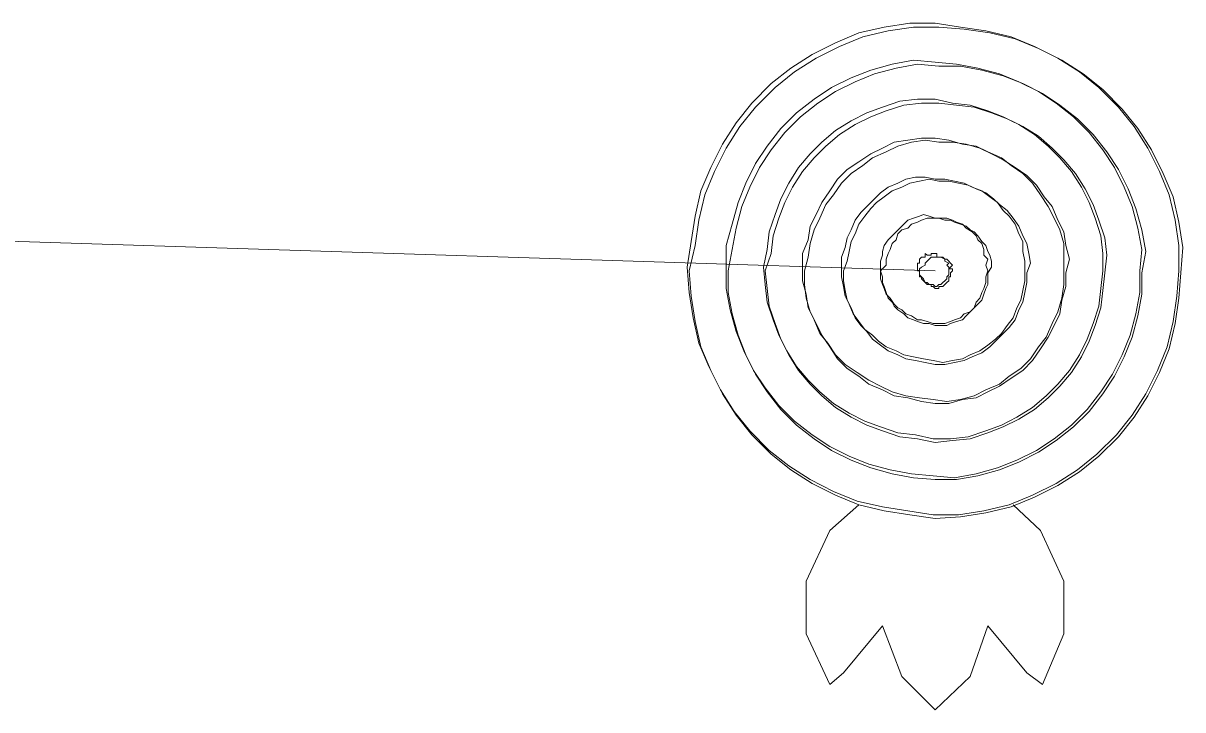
# Model space of a CAD drawing. Extents: x -783064 to -782702, y -1007904 to -1007145.
# Drawn here: x -782936.346 to -782935.752, y -1007760.435 to -1007760.083 of the extents above; entities that cross this region are included whole.
import ezdxf

# ---------------------------------------------------------------- set-up
doc = ezdxf.new("R2010")
doc.units = 0
doc.header["$LTSCALE"] = 0.4
doc.layers.add('14', color=7, linetype='Continuous', lineweight=13)
doc.layers.add('9', color=7, linetype='Continuous', lineweight=13)

msp = doc.modelspace()

# ---------------------------------------------------------------- linework, layer by layer
at = {"layer": '14'}
msp.add_line((-782935.879, -1007760.21), (-782936.379, -1007760.194), dxfattribs=at)
at = {"layer": '9'}
for points in [[(-782935.879, -1007760.083), (-782935.892, -1007760.083), (-782935.905, -1007760.085), (-782935.918, -1007760.088), (-782935.93, -1007760.093), (-782935.942, -1007760.099), (-782935.953, -1007760.106), (-782935.963, -1007760.114), (-782935.973, -1007760.124), (-782935.981, -1007760.134), (-782935.988, -1007760.145), (-782935.994, -1007760.157), (-782935.999, -1007760.169), (-782936.002, -1007760.182), (-782936.004, -1007760.195), (-782936.006, -1007760.208), (-782936.005, -1007760.221), (-782936.003, -1007760.234), (-782936, -1007760.247), (-782935.995, -1007760.259), (-782935.989, -1007760.271), (-782935.982, -1007760.282), (-782935.974, -1007760.292), (-782935.964, -1007760.302), (-782935.954, -1007760.31), (-782935.943, -1007760.317), (-782935.931, -1007760.323), (-782935.919, -1007760.328), (-782935.906, -1007760.331), (-782935.893, -1007760.333), (-782935.88, -1007760.335), (-782935.867, -1007760.335), (-782935.854, -1007760.333), (-782935.841, -1007760.33), (-782935.829, -1007760.325), (-782935.817, -1007760.319), (-782935.806, -1007760.312), (-782935.796, -1007760.304), (-782935.786, -1007760.294), (-782935.778, -1007760.284), (-782935.771, -1007760.273), (-782935.765, -1007760.261), (-782935.76, -1007760.249), (-782935.757, -1007760.236), (-782935.755, -1007760.223), (-782935.754, -1007760.21), (-782935.754, -1007760.197), (-782935.756, -1007760.184), (-782935.759, -1007760.171), (-782935.764, -1007760.159), (-782935.77, -1007760.147), (-782935.777, -1007760.136), (-782935.785, -1007760.126), (-782935.795, -1007760.116), (-782935.805, -1007760.108), (-782935.816, -1007760.101), (-782935.828, -1007760.095), (-782935.84, -1007760.09), (-782935.853, -1007760.087), (-782935.866, -1007760.085)], [(-782935.879, -1007760.337), (-782935.866, -1007760.336), (-782935.853, -1007760.334), (-782935.84, -1007760.331), (-782935.828, -1007760.326), (-782935.816, -1007760.32), (-782935.805, -1007760.313), (-782935.795, -1007760.305), (-782935.785, -1007760.295), (-782935.777, -1007760.285), (-782935.77, -1007760.274), (-782935.764, -1007760.262), (-782935.759, -1007760.25), (-782935.756, -1007760.237), (-782935.754, -1007760.224), (-782935.753, -1007760.211), (-782935.752, -1007760.198), (-782935.754, -1007760.185), (-782935.757, -1007760.172), (-782935.762, -1007760.16), (-782935.768, -1007760.148), (-782935.775, -1007760.137), (-782935.783, -1007760.127), (-782935.793, -1007760.117), (-782935.803, -1007760.109), (-782935.814, -1007760.102), (-782935.826, -1007760.096), (-782935.838, -1007760.091), (-782935.851, -1007760.088), (-782935.864, -1007760.086), (-782935.877, -1007760.085), (-782935.89, -1007760.085), (-782935.903, -1007760.087), (-782935.916, -1007760.09), (-782935.928, -1007760.095), (-782935.94, -1007760.101), (-782935.951, -1007760.108), (-782935.961, -1007760.116), (-782935.971, -1007760.126), (-782935.979, -1007760.136), (-782935.986, -1007760.147), (-782935.992, -1007760.159), (-782935.997, -1007760.171), (-782936, -1007760.184), (-782936.002, -1007760.197), (-782936.005, -1007760.21), (-782936.004, -1007760.223), (-782936.002, -1007760.236), (-782935.999, -1007760.249), (-782935.994, -1007760.261), (-782935.988, -1007760.273), (-782935.981, -1007760.284), (-782935.973, -1007760.294), (-782935.963, -1007760.304), (-782935.953, -1007760.312), (-782935.942, -1007760.319), (-782935.93, -1007760.325), (-782935.918, -1007760.33), (-782935.905, -1007760.333), (-782935.892, -1007760.335)], [(-782935.879, -1007760.103), (-782935.89, -1007760.102), (-782935.901, -1007760.104), (-782935.912, -1007760.107), (-782935.922, -1007760.111), (-782935.932, -1007760.116), (-782935.941, -1007760.122), (-782935.95, -1007760.129), (-782935.958, -1007760.137), (-782935.965, -1007760.146), (-782935.971, -1007760.155), (-782935.976, -1007760.165), (-782935.98, -1007760.175), (-782935.983, -1007760.186), (-782935.986, -1007760.197), (-782935.986, -1007760.208), (-782935.986, -1007760.219), (-782935.984, -1007760.23), (-782935.981, -1007760.241), (-782935.977, -1007760.251), (-782935.972, -1007760.261), (-782935.966, -1007760.27), (-782935.959, -1007760.279), (-782935.951, -1007760.287), (-782935.942, -1007760.294), (-782935.933, -1007760.3), (-782935.923, -1007760.305), (-782935.913, -1007760.309), (-782935.902, -1007760.312), (-782935.891, -1007760.314), (-782935.88, -1007760.315), (-782935.869, -1007760.316), (-782935.858, -1007760.314), (-782935.847, -1007760.311), (-782935.837, -1007760.307), (-782935.827, -1007760.302), (-782935.818, -1007760.296), (-782935.809, -1007760.289), (-782935.801, -1007760.281), (-782935.794, -1007760.272), (-782935.788, -1007760.263), (-782935.783, -1007760.253), (-782935.779, -1007760.243), (-782935.776, -1007760.232), (-782935.774, -1007760.221), (-782935.774, -1007760.21), (-782935.773, -1007760.199), (-782935.775, -1007760.188), (-782935.778, -1007760.177), (-782935.782, -1007760.167), (-782935.787, -1007760.157), (-782935.793, -1007760.148), (-782935.8, -1007760.139), (-782935.808, -1007760.131), (-782935.817, -1007760.124), (-782935.826, -1007760.118), (-782935.836, -1007760.113), (-782935.846, -1007760.109), (-782935.857, -1007760.106), (-782935.868, -1007760.104)], [(-782935.879, -1007760.317), (-782935.868, -1007760.317), (-782935.857, -1007760.315), (-782935.846, -1007760.312), (-782935.836, -1007760.308), (-782935.826, -1007760.303), (-782935.817, -1007760.297), (-782935.808, -1007760.29), (-782935.8, -1007760.282), (-782935.793, -1007760.273), (-782935.787, -1007760.264), (-782935.782, -1007760.254), (-782935.778, -1007760.244), (-782935.775, -1007760.233), (-782935.773, -1007760.222), (-782935.773, -1007760.211), (-782935.771, -1007760.2), (-782935.773, -1007760.189), (-782935.776, -1007760.178), (-782935.78, -1007760.168), (-782935.785, -1007760.158), (-782935.791, -1007760.149), (-782935.798, -1007760.14), (-782935.806, -1007760.132), (-782935.815, -1007760.125), (-782935.824, -1007760.119), (-782935.834, -1007760.114), (-782935.844, -1007760.11), (-782935.855, -1007760.107), (-782935.866, -1007760.105), (-782935.877, -1007760.105), (-782935.888, -1007760.104), (-782935.899, -1007760.106), (-782935.91, -1007760.109), (-782935.92, -1007760.113), (-782935.93, -1007760.118), (-782935.939, -1007760.124), (-782935.948, -1007760.131), (-782935.956, -1007760.139), (-782935.963, -1007760.148), (-782935.969, -1007760.157), (-782935.974, -1007760.167), (-782935.978, -1007760.177), (-782935.981, -1007760.188), (-782935.983, -1007760.199), (-782935.985, -1007760.21), (-782935.985, -1007760.221), (-782935.983, -1007760.232), (-782935.98, -1007760.243), (-782935.976, -1007760.253), (-782935.971, -1007760.263), (-782935.965, -1007760.272), (-782935.958, -1007760.281), (-782935.95, -1007760.289), (-782935.941, -1007760.296), (-782935.932, -1007760.302), (-782935.922, -1007760.307), (-782935.912, -1007760.311), (-782935.901, -1007760.314), (-782935.89, -1007760.316)], [(-782935.879, -1007760.122), (-782935.888, -1007760.122), (-782935.897, -1007760.123), (-782935.906, -1007760.126), (-782935.914, -1007760.129), (-782935.922, -1007760.133), (-782935.93, -1007760.138), (-782935.937, -1007760.144), (-782935.943, -1007760.15), (-782935.949, -1007760.157), (-782935.954, -1007760.165), (-782935.958, -1007760.173), (-782935.961, -1007760.181), (-782935.964, -1007760.19), (-782935.965, -1007760.199), (-782935.967, -1007760.208), (-782935.966, -1007760.217), (-782935.965, -1007760.226), (-782935.962, -1007760.235), (-782935.959, -1007760.243), (-782935.955, -1007760.251), (-782935.95, -1007760.259), (-782935.944, -1007760.266), (-782935.938, -1007760.272), (-782935.931, -1007760.278), (-782935.923, -1007760.283), (-782935.915, -1007760.287), (-782935.907, -1007760.29), (-782935.898, -1007760.293), (-782935.889, -1007760.294), (-782935.88, -1007760.296), (-782935.871, -1007760.296), (-782935.862, -1007760.295), (-782935.853, -1007760.292), (-782935.845, -1007760.289), (-782935.837, -1007760.285), (-782935.829, -1007760.28), (-782935.822, -1007760.274), (-782935.816, -1007760.268), (-782935.81, -1007760.261), (-782935.805, -1007760.253), (-782935.801, -1007760.245), (-782935.798, -1007760.237), (-782935.795, -1007760.228), (-782935.794, -1007760.219), (-782935.793, -1007760.21), (-782935.793, -1007760.201), (-782935.794, -1007760.192), (-782935.797, -1007760.183), (-782935.8, -1007760.175), (-782935.804, -1007760.167), (-782935.809, -1007760.159), (-782935.815, -1007760.152), (-782935.821, -1007760.146), (-782935.828, -1007760.14), (-782935.836, -1007760.135), (-782935.844, -1007760.131), (-782935.852, -1007760.128), (-782935.861, -1007760.125), (-782935.87, -1007760.124)], [(-782935.879, -1007760.298), (-782935.87, -1007760.297), (-782935.861, -1007760.296), (-782935.852, -1007760.293), (-782935.844, -1007760.29), (-782935.836, -1007760.286), (-782935.828, -1007760.281), (-782935.821, -1007760.275), (-782935.815, -1007760.269), (-782935.809, -1007760.262), (-782935.804, -1007760.254), (-782935.8, -1007760.246), (-782935.797, -1007760.238), (-782935.794, -1007760.229), (-782935.793, -1007760.22), (-782935.792, -1007760.211), (-782935.791, -1007760.202), (-782935.792, -1007760.193), (-782935.795, -1007760.184), (-782935.798, -1007760.176), (-782935.802, -1007760.168), (-782935.807, -1007760.16), (-782935.813, -1007760.153), (-782935.819, -1007760.147), (-782935.826, -1007760.141), (-782935.834, -1007760.136), (-782935.842, -1007760.132), (-782935.85, -1007760.129), (-782935.859, -1007760.126), (-782935.868, -1007760.125), (-782935.877, -1007760.124), (-782935.886, -1007760.124), (-782935.895, -1007760.125), (-782935.904, -1007760.128), (-782935.912, -1007760.131), (-782935.92, -1007760.135), (-782935.928, -1007760.14), (-782935.935, -1007760.146), (-782935.941, -1007760.152), (-782935.947, -1007760.159), (-782935.952, -1007760.167), (-782935.956, -1007760.175), (-782935.959, -1007760.183), (-782935.962, -1007760.192), (-782935.963, -1007760.201), (-782935.966, -1007760.21), (-782935.965, -1007760.219), (-782935.964, -1007760.228), (-782935.961, -1007760.237), (-782935.958, -1007760.245), (-782935.954, -1007760.253), (-782935.949, -1007760.261), (-782935.943, -1007760.268), (-782935.937, -1007760.274), (-782935.93, -1007760.28), (-782935.922, -1007760.285), (-782935.914, -1007760.289), (-782935.906, -1007760.292), (-782935.897, -1007760.295), (-782935.888, -1007760.296)], [(-782935.879, -1007760.142), (-782935.886, -1007760.142), (-782935.893, -1007760.143), (-782935.9, -1007760.144), (-782935.906, -1007760.147), (-782935.912, -1007760.15), (-782935.918, -1007760.154), (-782935.924, -1007760.158), (-782935.929, -1007760.163), (-782935.933, -1007760.169), (-782935.937, -1007760.175), (-782935.94, -1007760.181), (-782935.943, -1007760.187), (-782935.944, -1007760.194), (-782935.947, -1007760.201), (-782935.947, -1007760.208), (-782935.947, -1007760.215), (-782935.945, -1007760.222), (-782935.944, -1007760.229), (-782935.941, -1007760.235), (-782935.938, -1007760.242), (-782935.934, -1007760.247), (-782935.93, -1007760.253), (-782935.925, -1007760.258), (-782935.919, -1007760.262), (-782935.913, -1007760.266), (-782935.907, -1007760.269), (-782935.901, -1007760.272), (-782935.894, -1007760.274), (-782935.887, -1007760.275), (-782935.88, -1007760.276), (-782935.873, -1007760.277), (-782935.866, -1007760.276), (-782935.859, -1007760.274), (-782935.853, -1007760.271), (-782935.846, -1007760.268), (-782935.841, -1007760.264), (-782935.835, -1007760.26), (-782935.83, -1007760.255), (-782935.826, -1007760.249), (-782935.822, -1007760.244), (-782935.819, -1007760.237), (-782935.816, -1007760.231), (-782935.814, -1007760.224), (-782935.813, -1007760.217), (-782935.813, -1007760.21), (-782935.813, -1007760.203), (-782935.813, -1007760.196), (-782935.815, -1007760.189), (-782935.818, -1007760.183), (-782935.821, -1007760.177), (-782935.825, -1007760.171), (-782935.829, -1007760.165), (-782935.834, -1007760.16), (-782935.84, -1007760.156), (-782935.845, -1007760.152), (-782935.852, -1007760.149), (-782935.858, -1007760.146), (-782935.865, -1007760.145), (-782935.872, -1007760.143)], [(-782935.879, -1007760.278), (-782935.872, -1007760.278), (-782935.865, -1007760.276), (-782935.858, -1007760.275), (-782935.852, -1007760.272), (-782935.846, -1007760.269), (-782935.84, -1007760.265), (-782935.834, -1007760.261), (-782935.829, -1007760.256), (-782935.825, -1007760.25), (-782935.821, -1007760.244), (-782935.818, -1007760.238), (-782935.815, -1007760.232), (-782935.814, -1007760.225), (-782935.812, -1007760.218), (-782935.812, -1007760.211), (-782935.81, -1007760.204), (-782935.812, -1007760.197), (-782935.813, -1007760.19), (-782935.816, -1007760.184), (-782935.819, -1007760.177), (-782935.823, -1007760.172), (-782935.827, -1007760.166), (-782935.832, -1007760.161), (-782935.838, -1007760.157), (-782935.844, -1007760.153), (-782935.85, -1007760.15), (-782935.856, -1007760.147), (-782935.863, -1007760.145), (-782935.87, -1007760.144), (-782935.877, -1007760.144), (-782935.884, -1007760.143), (-782935.891, -1007760.144), (-782935.898, -1007760.146), (-782935.904, -1007760.149), (-782935.911, -1007760.152), (-782935.916, -1007760.156), (-782935.922, -1007760.16), (-782935.927, -1007760.165), (-782935.931, -1007760.171), (-782935.935, -1007760.176), (-782935.938, -1007760.183), (-782935.941, -1007760.189), (-782935.943, -1007760.196), (-782935.944, -1007760.203), (-782935.946, -1007760.21), (-782935.946, -1007760.217), (-782935.945, -1007760.224), (-782935.943, -1007760.231), (-782935.94, -1007760.237), (-782935.937, -1007760.243), (-782935.933, -1007760.249), (-782935.929, -1007760.255), (-782935.924, -1007760.26), (-782935.918, -1007760.264), (-782935.913, -1007760.268), (-782935.906, -1007760.271), (-782935.9, -1007760.274), (-782935.893, -1007760.275), (-782935.886, -1007760.277)], [(-782935.879, -1007760.163), (-782935.884, -1007760.162), (-782935.889, -1007760.162), (-782935.894, -1007760.163), (-782935.898, -1007760.165), (-782935.903, -1007760.167), (-782935.907, -1007760.17), (-782935.91, -1007760.173), (-782935.914, -1007760.177), (-782935.917, -1007760.18), (-782935.92, -1007760.184), (-782935.922, -1007760.189), (-782935.924, -1007760.193), (-782935.925, -1007760.198), (-782935.927, -1007760.203), (-782935.927, -1007760.208), (-782935.927, -1007760.213), (-782935.926, -1007760.218), (-782935.925, -1007760.223), (-782935.923, -1007760.227), (-782935.921, -1007760.232), (-782935.918, -1007760.236), (-782935.915, -1007760.24), (-782935.911, -1007760.243), (-782935.908, -1007760.246), (-782935.904, -1007760.249), (-782935.899, -1007760.251), (-782935.895, -1007760.253), (-782935.89, -1007760.254), (-782935.885, -1007760.255), (-782935.88, -1007760.256), (-782935.875, -1007760.257), (-782935.87, -1007760.256), (-782935.865, -1007760.255), (-782935.861, -1007760.253), (-782935.856, -1007760.251), (-782935.852, -1007760.248), (-782935.848, -1007760.245), (-782935.845, -1007760.242), (-782935.842, -1007760.238), (-782935.839, -1007760.234), (-782935.837, -1007760.229), (-782935.835, -1007760.225), (-782935.834, -1007760.22), (-782935.833, -1007760.215), (-782935.833, -1007760.21), (-782935.833, -1007760.205), (-782935.834, -1007760.2), (-782935.834, -1007760.195), (-782935.836, -1007760.191), (-782935.838, -1007760.186), (-782935.841, -1007760.182), (-782935.844, -1007760.179), (-782935.847, -1007760.175), (-782935.851, -1007760.172), (-782935.855, -1007760.169), (-782935.86, -1007760.167), (-782935.864, -1007760.165), (-782935.869, -1007760.164), (-782935.874, -1007760.163)], [(-782935.879, -1007760.258), (-782935.874, -1007760.258), (-782935.869, -1007760.257), (-782935.864, -1007760.256), (-782935.86, -1007760.254), (-782935.855, -1007760.252), (-782935.851, -1007760.249), (-782935.848, -1007760.246), (-782935.844, -1007760.242), (-782935.841, -1007760.239), (-782935.838, -1007760.235), (-782935.836, -1007760.23), (-782935.834, -1007760.226), (-782935.833, -1007760.221), (-782935.832, -1007760.216), (-782935.832, -1007760.211), (-782935.83, -1007760.206), (-782935.831, -1007760.201), (-782935.832, -1007760.196), (-782935.834, -1007760.192), (-782935.836, -1007760.187), (-782935.839, -1007760.183), (-782935.842, -1007760.179), (-782935.846, -1007760.176), (-782935.849, -1007760.173), (-782935.853, -1007760.17), (-782935.858, -1007760.168), (-782935.862, -1007760.166), (-782935.867, -1007760.165), (-782935.872, -1007760.164), (-782935.877, -1007760.164), (-782935.882, -1007760.163), (-782935.887, -1007760.164), (-782935.892, -1007760.165), (-782935.896, -1007760.167), (-782935.901, -1007760.169), (-782935.905, -1007760.172), (-782935.909, -1007760.175), (-782935.912, -1007760.178), (-782935.915, -1007760.182), (-782935.918, -1007760.186), (-782935.92, -1007760.191), (-782935.922, -1007760.195), (-782935.923, -1007760.2), (-782935.924, -1007760.205), (-782935.926, -1007760.21), (-782935.926, -1007760.215), (-782935.925, -1007760.22), (-782935.924, -1007760.225), (-782935.922, -1007760.229), (-782935.92, -1007760.234), (-782935.917, -1007760.238), (-782935.914, -1007760.241), (-782935.911, -1007760.245), (-782935.907, -1007760.248), (-782935.903, -1007760.251), (-782935.898, -1007760.253), (-782935.894, -1007760.255), (-782935.889, -1007760.256), (-782935.884, -1007760.257)], [(-782935.879, -1007760.183), (-782935.882, -1007760.182), (-782935.885, -1007760.181), (-782935.887, -1007760.182), (-782935.89, -1007760.183), (-782935.893, -1007760.184), (-782935.895, -1007760.186), (-782935.897, -1007760.188), (-782935.899, -1007760.19), (-782935.901, -1007760.192), (-782935.903, -1007760.194), (-782935.905, -1007760.197), (-782935.906, -1007760.2), (-782935.906, -1007760.202), (-782935.907, -1007760.205), (-782935.907, -1007760.208), (-782935.907, -1007760.211), (-782935.907, -1007760.214), (-782935.906, -1007760.217), (-782935.905, -1007760.219), (-782935.904, -1007760.222), (-782935.902, -1007760.224), (-782935.9, -1007760.227), (-782935.898, -1007760.229), (-782935.896, -1007760.23), (-782935.894, -1007760.232), (-782935.891, -1007760.233), (-782935.888, -1007760.235), (-782935.886, -1007760.235), (-782935.883, -1007760.236), (-782935.88, -1007760.237), (-782935.877, -1007760.237), (-782935.874, -1007760.237), (-782935.871, -1007760.236), (-782935.869, -1007760.235), (-782935.866, -1007760.234), (-782935.864, -1007760.232), (-782935.861, -1007760.231), (-782935.859, -1007760.229), (-782935.858, -1007760.226), (-782935.856, -1007760.224), (-782935.855, -1007760.221), (-782935.854, -1007760.219), (-782935.853, -1007760.216), (-782935.853, -1007760.213), (-782935.852, -1007760.21), (-782935.853, -1007760.207), (-782935.852, -1007760.204), (-782935.854, -1007760.202), (-782935.854, -1007760.199), (-782935.855, -1007760.196), (-782935.857, -1007760.194), (-782935.858, -1007760.192), (-782935.86, -1007760.19), (-782935.863, -1007760.188), (-782935.865, -1007760.186), (-782935.868, -1007760.185), (-782935.87, -1007760.184), (-782935.873, -1007760.183), (-782935.876, -1007760.183)], [(-782935.879, -1007760.238), (-782935.876, -1007760.238), (-782935.873, -1007760.238), (-782935.871, -1007760.237), (-782935.868, -1007760.236), (-782935.865, -1007760.235), (-782935.863, -1007760.233), (-782935.861, -1007760.231), (-782935.859, -1007760.229), (-782935.857, -1007760.227), (-782935.855, -1007760.225), (-782935.854, -1007760.222), (-782935.853, -1007760.219), (-782935.852, -1007760.217), (-782935.852, -1007760.214), (-782935.852, -1007760.211), (-782935.85, -1007760.208), (-782935.85, -1007760.205), (-782935.851, -1007760.202), (-782935.852, -1007760.2), (-782935.853, -1007760.197), (-782935.855, -1007760.195), (-782935.857, -1007760.192), (-782935.859, -1007760.19), (-782935.861, -1007760.189), (-782935.863, -1007760.187), (-782935.866, -1007760.186), (-782935.869, -1007760.185), (-782935.871, -1007760.184), (-782935.874, -1007760.184), (-782935.877, -1007760.183), (-782935.88, -1007760.183), (-782935.883, -1007760.183), (-782935.886, -1007760.184), (-782935.888, -1007760.185), (-782935.891, -1007760.186), (-782935.893, -1007760.188), (-782935.896, -1007760.189), (-782935.898, -1007760.191), (-782935.899, -1007760.194), (-782935.901, -1007760.196), (-782935.902, -1007760.199), (-782935.903, -1007760.201), (-782935.904, -1007760.204), (-782935.904, -1007760.207), (-782935.907, -1007760.21), (-782935.906, -1007760.213), (-782935.906, -1007760.216), (-782935.905, -1007760.218), (-782935.904, -1007760.221), (-782935.903, -1007760.224), (-782935.901, -1007760.226), (-782935.9, -1007760.228), (-782935.898, -1007760.23), (-782935.895, -1007760.232), (-782935.893, -1007760.234), (-782935.89, -1007760.235), (-782935.888, -1007760.236), (-782935.885, -1007760.237), (-782935.882, -1007760.237)], [(-782935.879, -1007760.201), (-782935.881, -1007760.201), (-782935.881, -1007760.201), (-782935.881, -1007760.202), (-782935.883, -1007760.202), (-782935.884, -1007760.201), (-782935.884, -1007760.203), (-782935.884, -1007760.203), (-782935.886, -1007760.203), (-782935.886, -1007760.203), (-782935.887, -1007760.204), (-782935.887, -1007760.206), (-782935.887, -1007760.206), (-782935.888, -1007760.206), (-782935.888, -1007760.208), (-782935.888, -1007760.208), (-782935.888, -1007760.209), (-782935.888, -1007760.21), (-782935.887, -1007760.21), (-782935.887, -1007760.211), (-782935.887, -1007760.213), (-782935.886, -1007760.213), (-782935.886, -1007760.213), (-782935.885, -1007760.214), (-782935.885, -1007760.214), (-782935.884, -1007760.216), (-782935.883, -1007760.216), (-782935.882, -1007760.217), (-782935.882, -1007760.217), (-782935.881, -1007760.217), (-782935.88, -1007760.217), (-782935.879, -1007760.218), (-782935.878, -1007760.218), (-782935.878, -1007760.218), (-782935.877, -1007760.217), (-782935.876, -1007760.217), (-782935.875, -1007760.216), (-782935.875, -1007760.216), (-782935.874, -1007760.215), (-782935.874, -1007760.215), (-782935.873, -1007760.214), (-782935.873, -1007760.213), (-782935.872, -1007760.212), (-782935.872, -1007760.212), (-782935.872, -1007760.211), (-782935.872, -1007760.21), (-782935.872, -1007760.209), (-782935.872, -1007760.208), (-782935.872, -1007760.208), (-782935.873, -1007760.207), (-782935.872, -1007760.206), (-782935.874, -1007760.205), (-782935.874, -1007760.205), (-782935.874, -1007760.204), (-782935.874, -1007760.204), (-782935.876, -1007760.203), (-782935.877, -1007760.203), (-782935.878, -1007760.203), (-782935.878, -1007760.201), (-782935.879, -1007760.201)], [(-782935.879, -1007760.219), (-782935.878, -1007760.219), (-782935.877, -1007760.219), (-782935.877, -1007760.218), (-782935.876, -1007760.218), (-782935.875, -1007760.218), (-782935.874, -1007760.217), (-782935.874, -1007760.217), (-782935.873, -1007760.216), (-782935.873, -1007760.216), (-782935.872, -1007760.215), (-782935.872, -1007760.214), (-782935.872, -1007760.213), (-782935.871, -1007760.213), (-782935.871, -1007760.212), (-782935.871, -1007760.211), (-782935.87, -1007760.21), (-782935.87, -1007760.209), (-782935.872, -1007760.209), (-782935.871, -1007760.208), (-782935.87, -1007760.207), (-782935.871, -1007760.206), (-782935.871, -1007760.206), (-782935.872, -1007760.205), (-782935.872, -1007760.205), (-782935.873, -1007760.204), (-782935.874, -1007760.204), (-782935.875, -1007760.203), (-782935.875, -1007760.203), (-782935.876, -1007760.203), (-782935.877, -1007760.203), (-782935.878, -1007760.203), (-782935.879, -1007760.203), (-782935.879, -1007760.203), (-782935.88, -1007760.203), (-782935.881, -1007760.203), (-782935.882, -1007760.204), (-782935.882, -1007760.204), (-782935.883, -1007760.205), (-782935.883, -1007760.205), (-782935.884, -1007760.206), (-782935.884, -1007760.207), (-782935.886, -1007760.208), (-782935.886, -1007760.208), (-782935.887, -1007760.209), (-782935.887, -1007760.21), (-782935.887, -1007760.211), (-782935.887, -1007760.212), (-782935.887, -1007760.212), (-782935.886, -1007760.213), (-782935.886, -1007760.214), (-782935.885, -1007760.215), (-782935.885, -1007760.215), (-782935.884, -1007760.216), (-782935.884, -1007760.216), (-782935.883, -1007760.217), (-782935.882, -1007760.217), (-782935.881, -1007760.217), (-782935.881, -1007760.218), (-782935.88, -1007760.218)]]:
    msp.add_lwpolyline(points, close=True, dxfattribs=at)
for points in [[(-782935.933, -1007760.422), (-782935.945, -1007760.396), (-782935.945, -1007760.369), (-782935.933, -1007760.343), (-782935.918, -1007760.33)], [(-782935.824, -1007760.422), (-782935.813, -1007760.396), (-782935.813, -1007760.369), (-782935.825, -1007760.343), (-782935.839, -1007760.33)], [(-782935.906, -1007760.392), (-782935.926, -1007760.416), (-782935.933, -1007760.422)], [(-782935.906, -1007760.392), (-782935.896, -1007760.418), (-782935.879, -1007760.435)], [(-782935.852, -1007760.392), (-782935.861, -1007760.418), (-782935.879, -1007760.435)], [(-782935.852, -1007760.392), (-782935.832, -1007760.416), (-782935.824, -1007760.422)]]:
    msp.add_lwpolyline(points, dxfattribs=at)

doc.saveas('drawing.dxf')
